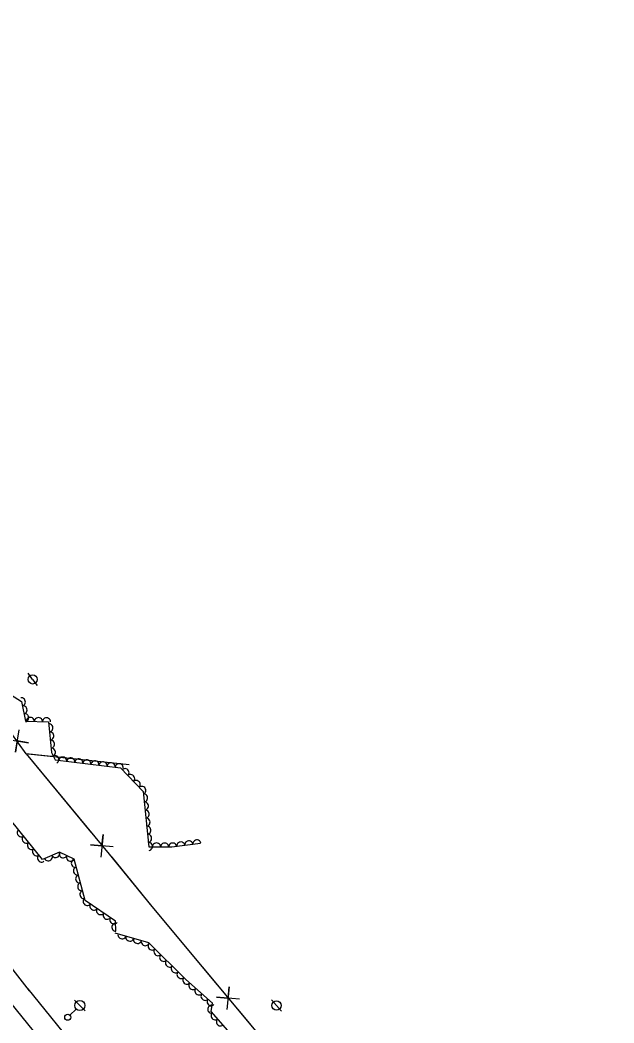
# Model space of a CAD drawing. Extents: x 1746719 to 1766531, y 631721 to 662391.
# Drawn here: x 1756087.8 to 1756380.4, y 646509.9 to 647003.7 of the extents above; entities that cross this region are included whole.
import ezdxf

# ---------------------------------------------------------------- set-up
doc = ezdxf.new("R2010")
doc.units = 0
for name, color, linetype in [('SURVEY - AERIAL SURVEY - Photo Control - Points - Elevations', 7, 'Continuous'), ('SURVEY - AERIAL SURVEY - Photo Control with Text', 7, 'Continuous'), ('SURVEY - CENTERLINE - Existing Roads - Development', 7, 'Continuous'), ('SURVEY - CENTERLINE - Existing Roads Curve Text', 7, 'Continuous')]:
    doc.layers.add(name, color=color, linetype=linetype)

msp = doc.modelspace()

# ---------------------------------------------------------------- linework, layer by layer
at = {"layer": 'SURVEY - AERIAL SURVEY - Photo Control - Points - Elevations'}
for points in [[(1756092.38, 646525.71), (1756061.36, 646565.38), (1756032.65, 646602.62), (1756006.57, 646637.33), (1755971.75, 646683.54), (1755932.79, 646736.46)], [(1756091.59, 646526.7), (1756117.36, 646494.94), (1756146.19, 646459.71), (1756178.74, 646420.4), (1756210.93, 646382.02), (1756244.09, 646343.59), (1756271.7, 646311.6), (1756304.76, 646274.25), (1756337.99, 646237.39), (1756371.3, 646200.71), (1756398.83, 646171.11), (1756427.79, 646140.51), (1756460.53, 646106.62), (1756491.93, 646074.21), (1756533.65, 646032.4), (1756569.83, 645996.42), (1756604.42, 645963.17), (1756630.33, 645938.28)], [(1756083.04, 646519.77), (1756108.83, 646487.99), (1756137.7, 646452.72), (1756170.29, 646413.36), (1756202.55, 646374.9), (1756235.76, 646336.4), (1756263.42, 646304.36), (1756296.56, 646266.92), (1756329.83, 646230.01), (1756363.21, 646193.27), (1756390.81, 646163.59), (1756419.84, 646132.91), (1756452.62, 646098.97), (1756484.08, 646066.5), (1756525.88, 646024.61), (1756562.14, 645988.55), (1756596.8, 645955.24), (1756622.71, 645930.35)]]:
    msp.add_lwpolyline(points, dxfattribs=at)
at = {"layer": 'SURVEY - AERIAL SURVEY - Photo Control with Text'}
for points in [[(1756072.07, 646678.48), (1756088.51, 646668.17), (1756090.56, 646658.54), (1756101.81, 646658.24), (1756103.34, 646643.09), (1756105.09, 646639.43), (1756137.36, 646635.59), (1756148.45, 646623.84), (1756151.2, 646596.7), (1756162.61, 646596.6), (1756176.67, 646598.39)], [(1756135.05, 646555.05), (1756134.79, 646560.04), (1756119.95, 646570.29), (1756114.42, 646590.58), (1756107.19, 646594.02), (1756098.88, 646590.39), (1756083.11, 646609.97)], [(1756339.27, 646339.11), (1756305.15, 646377.26), (1756271.45, 646415.46), (1756242.05, 646454.73), (1756210.81, 646482.51), (1756181.96, 646515.54), (1756182.63, 646519.63), (1756169.51, 646531.33), (1756151.22, 646549.35), (1756134.73, 646554.21)]]:
    msp.add_lwpolyline(points, dxfattribs=at)
for centre, major_axis in [((1756088.54, 646668.03), (0.42, -1.96)), ((1756089.37, 646664.12), (0.42, -1.96)), ((1756090.21, 646660.21), (0.42, -1.96)), ((1756092.86, 646658.48), (2, -0.05)), ((1756096.86, 646658.37), (2, -0.05)), ((1756100.86, 646658.27), (2, -0.05)), ((1756102.12, 646655.21), (0.2, -1.99)), ((1756102.52, 646651.23), (0.2, -1.99)), ((1756102.92, 646647.25), (0.2, -1.99)), ((1756103.33, 646643.27), (0.2, -1.99)), ((1756104.99, 646639.64), (0.86, -1.81)), ((1756108.83, 646638.98), (1.99, -0.24)), ((1756112.8, 646638.51), (1.99, -0.24)), ((1756116.77, 646638.04), (1.99, -0.24)), ((1756120.74, 646637.57), (1.99, -0.24)), ((1756124.72, 646637.1), (1.99, -0.24)), ((1756128.69, 646636.62), (1.99, -0.24)), ((1756132.66, 646636.15), (1.99, -0.24)), ((1756136.63, 646635.68), (1.99, -0.24)), ((1756139.6, 646633.22), (1.37, -1.45)), ((1756142.35, 646630.31), (1.37, -1.45)), ((1756145.09, 646627.4), (1.37, -1.45)), ((1756147.84, 646624.49), (1.37, -1.45)), ((1756148.76, 646620.75), (0.2, -1.99)), ((1756149.16, 646616.77), (0.2, -1.99)), ((1756149.57, 646612.79), (0.2, -1.99)), ((1756149.97, 646608.81), (0.2, -1.99)), ((1756150.37, 646604.83), (0.2, -1.99)), ((1756088.3, 646603.53), (-1.25, 1.56)), ((1756090.81, 646600.41), (-1.25, 1.56)), ((1756150.78, 646600.85), (0.2, -1.99)), ((1756093.32, 646597.3), (-1.25, 1.56)), ((1756151.18, 646596.87), (0.2, -1.99)), ((1756155.03, 646596.67), (2, -0.02)), ((1756159.03, 646596.63), (2, -0.02)), ((1756163.03, 646596.65), (1.98, 0.25)), ((1756166.99, 646597.16), (1.98, 0.25)), ((1756170.96, 646597.66), (1.98, 0.25)), ((1756174.93, 646598.17), (1.98, 0.25)), ((1756095.83, 646594.18), (-1.25, 1.56)), ((1756098.34, 646591.07), (-1.25, 1.56)), ((1756101.75, 646591.65), (-1.83, -0.8)), ((1756105.42, 646593.25), (-1.83, -0.8)), ((1756109.06, 646593.13), (-1.81, 0.86)), ((1756112.67, 646591.41), (-1.81, 0.86)), ((1756114.96, 646588.59), (-0.53, 1.93)), ((1756116.02, 646584.73), (-0.53, 1.93)), ((1756117.07, 646580.87), (-0.53, 1.93)), ((1756118.12, 646577.01), (-0.53, 1.93)), ((1756119.17, 646573.15), (-0.53, 1.93)), ((1756120.8, 646569.71), (-1.65, 1.14)), ((1756124.09, 646567.43), (-1.65, 1.14)), ((1756127.38, 646565.16), (-1.65, 1.14)), ((1756130.67, 646562.88), (-1.65, 1.14)), ((1756133.96, 646560.61), (-1.65, 1.14)), ((1756134.95, 646557.05), (-0.11, 2)), ((1756138.01, 646553.24), (-1.92, 0.57)), ((1756141.85, 646552.11), (-1.92, 0.57)), ((1756145.68, 646550.98), (-1.92, 0.57)), ((1756149.52, 646549.85), (-1.92, 0.57)), ((1756152.81, 646547.78), (-1.42, 1.4)), ((1756155.66, 646544.98), (-1.42, 1.4)), ((1756158.51, 646542.17), (-1.42, 1.4)), ((1756161.36, 646539.36), (-1.42, 1.4)), ((1756164.21, 646536.55), (-1.42, 1.4)), ((1756167.05, 646533.75), (-1.42, 1.4)), ((1756169.92, 646530.96), (-1.49, 1.33)), ((1756172.91, 646528.3), (-1.49, 1.33)), ((1756175.89, 646525.64), (-1.49, 1.33)), ((1756178.88, 646522.97), (-1.49, 1.33)), ((1756181.87, 646520.31), (-1.49, 1.33)), ((1756182.15, 646516.69), (0.32, 1.97)), ((1756183.83, 646513.41), (-1.32, 1.51)), ((1756186.46, 646510.39), (-1.32, 1.51))]:
    msp.add_ellipse(centre, major_axis=major_axis, ratio=0.940188, start_param=0, end_param=3.141593, dxfattribs=at)
at = {"layer": 'SURVEY - CENTERLINE - Existing Roads - Development'}
for p, q in [((1756094.01, 646679.06), (1756091.8, 646682.09)), ((1756094.01, 646679.06), (1756096.22, 646676.02)), ((1756117.22, 646518.51), (1756114.6, 646521.2)), ((1756117.22, 646518.51), (1756119.83, 646515.83)), ((1756214.17, 646518.52), (1756211.74, 646521.38)), ((1756214.17, 646518.52), (1756216.59, 646515.66)), ((1756112.38, 646513.8), (1756115.43, 646516.77))]:
    msp.add_line(p, q, dxfattribs=at)
for centre, radius in [((1756094.01, 646679.06), 2.25), ((1756117.22, 646518.51), 2.5), ((1756214.17, 646518.52), 2.25), ((1756111.31, 646512.76), 1.5)]:
    msp.add_circle(centre, radius, dxfattribs=at)
at = {"layer": 'SURVEY - CENTERLINE - Existing Roads Curve Text'}
for points in [[(1756141.51, 646636.97), (1756090.83, 646642.44), (1756083.27, 646652.99), (1756059.72, 646685.35), (1756028.5, 646729.43), (1755987.5, 646787.85), (1755951.16, 646836.59), (1755950.72, 646845.54), (1755948.04, 646899.2), (1755945.78, 646950.44), (1755943.69, 647004.03)], [(1756080.89, 646649.62), (1756091.99, 646647.85), (1756086.41, 646648.78), (1756085.49, 646643.19), (1756087.39, 646654.28)], [(1756090.83, 646642.44), (1756131.75, 646592.99), (1756152.72, 646567.19)], [(1756090.83, 646642.44), (1756122.71, 646603.92)], [(1756141.51, 646636.97), (1756091.79, 646642.33)], [(1756133.75, 646596.7), (1756122.54, 646597.68), (1756128.18, 646597.15), (1756128.71, 646602.79), (1756127.58, 646591.6)], [(1756132.96, 646591.51), (1756152.72, 646567.19)], [(1756152.72, 646567.19), (1756201.51, 646508.86), (1756239.49, 646463.28), (1756290.77, 646402.01), (1756346.51, 646338.51)], [(1756152.72, 646567.19), (1756184.8, 646528.84)], [(1756195.88, 646521.68), (1756184.67, 646522.6), (1756190.3, 646522.1), (1756190.81, 646527.73), (1756189.74, 646516.54)], [(1756195.13, 646516.49), (1756201.51, 646508.86), (1756224.85, 646480.85)]]:
    msp.add_lwpolyline(points, dxfattribs=at)

doc.saveas('drawing.dxf')
